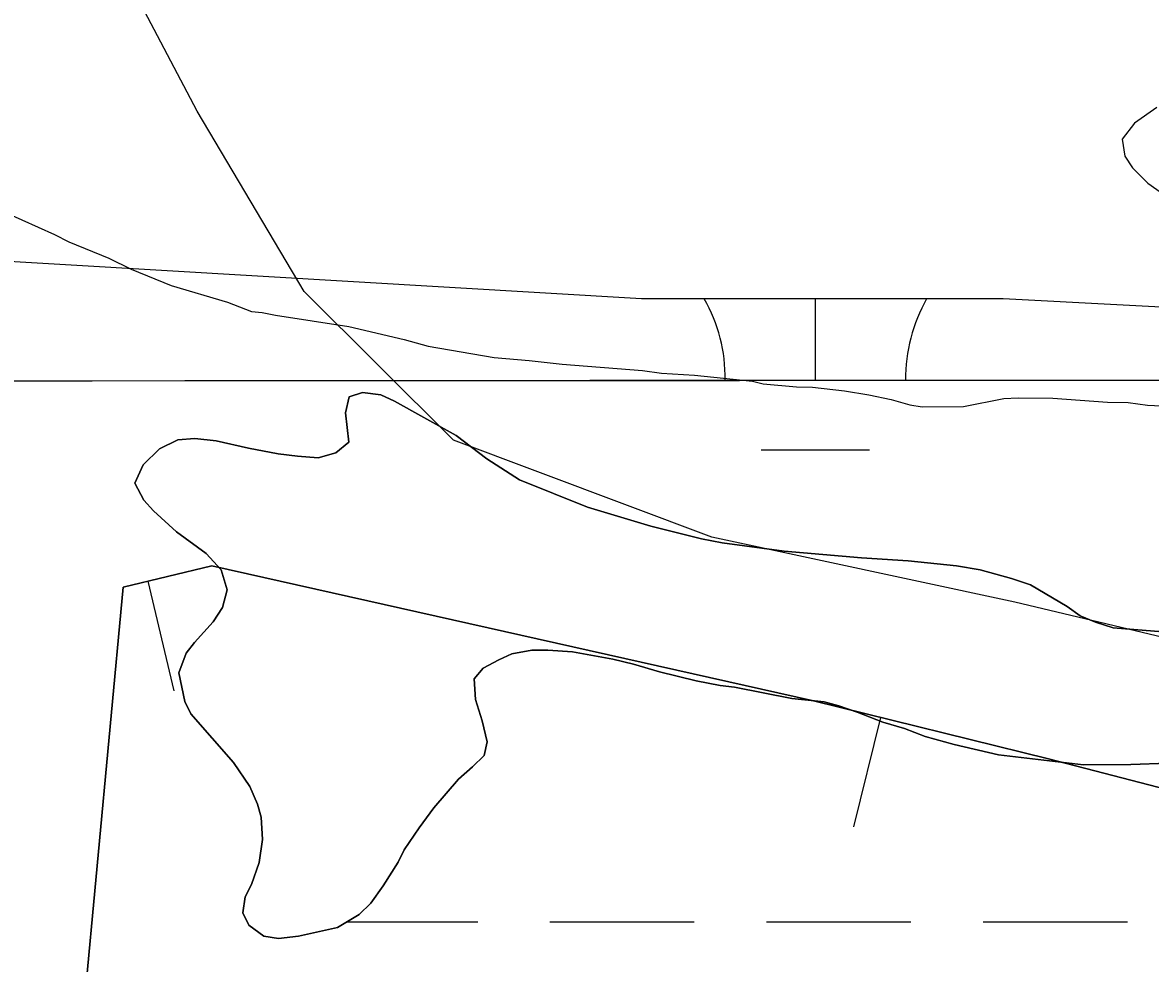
# Model space of a CAD drawing. Extents: x 3281947 to 3319794, y 715894 to 741249.
# Drawn here: x 3299087.2 to 3299337.2, y 727207.8 to 727416.3 of the extents above; entities that cross this region are included whole.
import ezdxf

# ---------------------------------------------------------------- set-up
doc = ezdxf.new("R2010")
doc.units = 0
for name, color, linetype in [('V-BORW-LINE', 7, 'Continuous'), ('V-GRID-MAJR', 7, 'Continuous'), ('V-ROAD-CNTR', 7, 'Continuous'), ('V-SITE-VEGE', 7, 'Continuous'), ('V-TOPO-SHOR', 7, 'Continuous'), ('V-WETL-SWMP', 7, 'Continuous')]:
    doc.layers.add(name, color=color, linetype=linetype)

msp = doc.modelspace()

# ---------------------------------------------------------------- linework, layer by layer
at = {"layer": 'V-BORW-LINE'}
for p, q in [((3299114.915, 727292.466), (3299120.7290000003, 727268.1510000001)), ((3299277.364, 727262.314), (3299271.36, 727238.045))]:
    msp.add_line(p, q, dxfattribs=at)
for points in [[(3299064.421, 727097.446), (3299098.866, 727102.215), (3299100.84, 727198.5480000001), (3299109.468, 727291.1630000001), (3299129.096, 727295.857), (3299262.525, 727265.985), (3299314.591, 727253.103), (3299401.858, 727230.537), (3299482.5100000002, 727250.75), (3299554.4620000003, 727256.427), (3299597.1040000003, 727262.519), (3299636.701, 727268.61)], [(3299636.701, 727268.61), (3299584.921, 727262.519), (3299548.37, 727250.335), (3299482.5100000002, 727250.75), (3299401.858, 727230.537), (3299314.591, 727253.103), (3299262.525, 727265.985), (3299129.096, 727295.857), (3299109.468, 727291.1630000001), (3299100.84, 727198.5480000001), (3299098.866, 727102.215), (3299064.421, 727097.446)]]:
    msp.add_lwpolyline(points, dxfattribs=at)
at = {"layer": 'V-GRID-MAJR'}
msp.add_spline([(3286082.416, 727332.685), (3291331.5, 727333.83), (3296580.583, 727335.738), (3301829.665, 727338.411), (3307078.748, 727341.846), (3312327.829, 727346.045), (3317576.91, 727351.008), (3317576.911, 727351.008)], degree=3, dxfattribs=at)
at = {"layer": 'V-ROAD-CNTR'}
msp.add_lwpolyline([(3299623.680715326, 727302.8173673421), (3299583.100796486, 727291.554389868), (3299525.8239110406, 727289.6973935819), (3299467.505027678, 727288.1563966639), (3299428.5271056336, 727269.0114349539), (3299389.94918279, 727268.145436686), (3299307.1303484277, 727287.850397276), (3299239.970482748, 727302.2573684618), (3299182.7215972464, 727323.7233255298), (3299149.616663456, 727356.6742596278), (3299125.8477109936, 727396.670179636), (3299112.7287372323, 727421.687129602), (3299099.4357638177, 727464.967043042)], dxfattribs=at)
at = {"layer": 'V-SITE-VEGE'}
for points in [[(3299083.3880000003, 727374.177), (3299094.248, 727369.322), (3299097.407, 727367.708), (3299106.295, 727364.058), (3299111.2260000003, 727361.635), (3299120.119, 727357.988), (3299132.575, 727354.306), (3299137.91, 727352.2760000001), (3299140.288, 727352.057), (3299143.253, 727351.434), (3299159.49, 727348.909), (3299171.755, 727346.024), (3299177.094, 727344.588), (3299191.741, 727342.077), (3299199.469, 727341.414), (3299206.796, 727340.5530000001), (3299224.626, 727339.204), (3299228.786, 727338.573), (3299236.1180000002, 727338.108), (3299248.991, 727336.8030000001), (3299251.365, 727336.187), (3299258.6950000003, 727335.53), (3299262.262, 727335.495), (3299269.3910000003, 727334.639), (3299274.737, 727333.797), (3299279.683, 727332.761), (3299283.838, 727331.534), (3299286.609, 727331.112), (3299295.7290000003, 727331.229), (3299304.666, 727332.933), (3299307.841, 727333.103), (3299315.572, 727333.033), (3299327.657, 727332.132), (3299332.216, 727332.089)], [(3299339.9390000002, 727281.2270000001), (3299328.9020000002, 727282.1730000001), (3299325.005, 727283.398), (3299321.617, 727284.7880000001), (3299318.75, 727286.853), (3299310.634, 727291.684), (3299306.401, 727293.081), (3299299.45, 727295.012), (3299294.191, 727295.909), (3299283.4960000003, 727297.025), (3299273.1350000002, 727297.629), (3299255.985, 727299.143), (3299242.237, 727300.968), (3299237.6580000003, 727301.856), (3299226.467, 727304.677), (3299212.4020000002, 727308.879), (3299197.333, 727314.964), (3299190.068, 727319.617), (3299183.318, 727324.7760000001), (3299169.6210000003, 727332.376), (3299166.574, 727333.762), (3299162.502, 727334.307), (3299159.6040000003, 727333.316), (3299158.724, 727329.754), (3299159.514, 727323.291), (3299156.606, 727320.938), (3299152.686, 727319.785), (3299148.1010000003, 727320.1630000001), (3299143.857, 727320.712), (3299137.242, 727321.962), (3299130.119, 727323.555), (3299125.366, 727324.106), (3299121.624, 727323.801), (3299117.528, 727321.8), (3299113.93, 727318.261), (3299112.023, 727314.202), (3299114.028, 727310.446), (3299116.215, 727308.045), (3299121.272, 727303.4130000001), (3299127.856, 727298.596), (3299131.221, 727294.998), (3299132.542, 727290.568), (3299131.487, 727286.6680000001), (3299129.417, 727283.457), (3299125.3000000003, 727278.907), (3299123.41, 727276.545), (3299121.839, 727272.142), (3299123.144, 727265.8420000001), (3299124.477, 727263.11), (3299133.898, 727252.321), (3299137.586, 727247.019), (3299139.251, 727243.0970000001), (3299140.075, 727240.201), (3299140.372, 727235.27)], [(3299332.216, 727332.089), (3299336.572, 727331.456), (3299347.471, 727330.963)], [(3299140.372, 727235.27), (3299139.644, 727230.1780000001), (3299137.9020000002, 727225.267), (3299136.517, 727222.56), (3299135.9760000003, 727218.996), (3299137.312, 727216.2660000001), (3299140.6890000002, 727213.856), (3299143.912, 727213.317), (3299148.3340000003, 727213.7880000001), (3299157.018, 727215.748), (3299161.802, 727218.595), (3299164.372, 727221.12), (3299167.127, 727225.003), (3299170.401, 727230.242), (3299171.786, 727232.947), (3299175.058, 727237.846), (3299178.327, 727242.235), (3299183.822, 727248.643), (3299186.904, 727251.334), (3299189.478, 727253.859), (3299190.185, 727256.9130000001), (3299189.036, 727261.511), (3299187.549, 727266.283), (3299187.25, 727270.872), (3299189.311, 727273.232), (3299192.7290000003, 727275.073), (3299195.627, 727276.406), (3299200.052, 727277.215), (3299203.622, 727277.182), (3299209.055, 727276.7930000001), (3299218.044, 727275.183), (3299222.625, 727274.122), (3299228.386, 727272.371)], [(3299228.386, 727272.371), (3299236.525, 727270.432), (3299241.784, 727269.363), (3299245.0100000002, 727268.9940000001), (3299257.73, 727266.502), (3299264.861, 727265.756), (3299268.083, 727264.878), (3299272.148, 727263.483), (3299277.9050000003, 727261.22), (3299282.65, 727259.819), (3299287.223, 727258.078), (3299293.664, 727256.321), (3299303.499, 727254.023), (3299322.34, 727251.816), (3299332.877, 727251.8910000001), (3299341.037, 727252.158)]]:
    msp.add_lwpolyline(points, dxfattribs=at)
at = {"layer": 'V-TOPO-SHOR'}
for points in [[(3299338.606, 727397.4670000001), (3299333.645, 727393.943), (3299330.895, 727390.4), (3299331.54, 727386.656), (3299333.217, 727384.0920000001), (3299336.5840000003, 727380.661), (3299340.637, 727377.907)], [(3299341.037, 727252.158), (3299332.877, 727251.8910000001), (3299322.34, 727251.816), (3299303.499, 727254.023), (3299293.664, 727256.321), (3299287.223, 727258.078), (3299282.65, 727259.819), (3299277.9050000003, 727261.22), (3299272.148, 727263.481), (3299268.083, 727264.878), (3299264.861, 727265.756), (3299257.73, 727266.502), (3299245.0100000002, 727268.9940000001), (3299241.784, 727269.363), (3299236.525, 727270.43), (3299228.386, 727272.371), (3299222.625, 727274.122), (3299218.046, 727275.183), (3299209.055, 727276.7930000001), (3299203.622, 727277.182), (3299200.052, 727277.215), (3299195.627, 727276.406), (3299192.727, 727275.073), (3299189.311, 727273.234), (3299187.25, 727270.872), (3299187.549, 727266.283), (3299189.036, 727261.511), (3299190.185, 727256.9130000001), (3299189.4760000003, 727253.859), (3299186.904, 727251.334), (3299183.822, 727248.643), (3299178.327, 727242.235), (3299175.058, 727237.846), (3299171.786, 727232.947), (3299170.401, 727230.242), (3299167.127, 727225.003), (3299164.372, 727221.12), (3299161.802, 727218.595), (3299157.018, 727215.748), (3299148.3340000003, 727213.7880000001), (3299143.91, 727213.317), (3299140.6890000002, 727213.856), (3299137.312, 727216.2660000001), (3299135.9760000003, 727218.996), (3299136.517, 727222.56), (3299137.9020000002, 727225.267), (3299139.644, 727230.1780000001), (3299140.372, 727235.27), (3299140.075, 727240.201), (3299139.251, 727243.0970000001), (3299137.586, 727247.019), (3299133.898, 727252.321), (3299124.477, 727263.11), (3299123.144, 727265.8420000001), (3299121.839, 727272.142), (3299123.41, 727276.545), (3299125.3000000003, 727278.907), (3299129.419, 727283.457), (3299131.487, 727286.6680000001), (3299132.542, 727290.568), (3299131.221, 727294.998), (3299127.856, 727298.596), (3299121.272, 727303.4130000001), (3299116.215, 727308.045), (3299114.028, 727310.446), (3299112.023, 727314.202), (3299113.93, 727318.263), (3299117.528, 727321.8), (3299121.624, 727323.801), (3299125.366, 727324.108), (3299130.119, 727323.555), (3299137.242, 727321.962), (3299143.857, 727320.712), (3299148.1010000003, 727320.1630000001), (3299152.686, 727319.783), (3299156.606, 727320.938), (3299159.514, 727323.291), (3299158.724, 727329.754), (3299159.6040000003, 727333.316), (3299162.502, 727334.307), (3299166.576, 727333.762), (3299169.6210000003, 727332.376), (3299183.318, 727324.7760000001), (3299190.068, 727319.617)], [(3299190.068, 727319.617), (3299197.333, 727314.964), (3299212.4020000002, 727308.879), (3299226.467, 727304.677), (3299237.6580000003, 727301.856), (3299242.237, 727300.966), (3299255.985, 727299.143), (3299273.1350000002, 727297.629), (3299283.4960000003, 727297.025), (3299294.191, 727295.909), (3299299.45, 727295.012), (3299306.401, 727293.081), (3299310.634, 727291.684), (3299318.748, 727286.853), (3299321.617, 727284.7880000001), (3299325.005, 727283.398), (3299328.9020000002, 727282.1730000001), (3299339.9390000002, 727281.225)]]:
    msp.add_lwpolyline(points, dxfattribs=at)
at = {"layer": 'V-WETL-SWMP'}
for p, q in [((3299262.9263550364, 727337.0565211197), (3299262.9263331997, 727355.0406650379)), ((3299212.926383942, 727337.0565211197), (3299312.926326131, 727337.0565211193)), ((3299250.9263807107, 727321.6255309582), (3299274.926366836, 727321.6255309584)), ((3299159.100613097, 727216.9855976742), (3299188.082544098, 727216.9855976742)), ((3299204.0825348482, 727216.9855976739), (3299236.082516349, 727216.9855976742)), ((3299252.082507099, 727216.9855976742), (3299284.0824885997, 727216.9855976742)), ((3299300.0824793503, 727216.9855976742), (3299332.082460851, 727216.9855976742))]:
    msp.add_line(p, q, dxfattribs=at)
for points in [[(3300106.843, 727272.5160000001), (3300036.075, 727154.476), (3299965.931, 727114.361), (3299935.869, 727184.562), (3299915.828, 727274.819), (3299895.786, 727345.019), (3299765.518, 727375.105), (3299635.249, 727334.99), (3299494.96, 727345.019), (3299304.568, 727355.047), (3299224.4020000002, 727355.047), (3299054.051, 727365.076), (3298903.741, 727365.076), (3298803.535, 727405.1900000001), (3298733.39, 727415.219), (3298593.1010000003, 727455.333), (3298342.585, 727515.505), (3298162.213, 727515.504), (3298102.089, 727505.475), (3298062.007, 727475.39), (3297941.759, 727445.304), (3297831.532, 727435.275), (3297671.201, 727505.475), (3297540.932, 727555.618)], [(3299339.9390000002, 727281.225), (3299328.9020000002, 727282.1730000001), (3299325.004, 727283.398), (3299321.6180000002, 727284.7880000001), (3299318.748, 727286.853), (3299310.6350000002, 727291.684), (3299306.4, 727293.081), (3299299.45, 727295.013), (3299294.19, 727295.91), (3299283.495, 727297.0260000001), (3299273.1350000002, 727297.629), (3299255.986, 727299.142), (3299242.238, 727300.965), (3299237.6580000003, 727301.856), (3299226.468, 727304.676), (3299212.4020000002, 727308.88), (3299197.333, 727314.963), (3299190.068, 727319.617), (3299183.318, 727324.775), (3299169.622, 727332.375), (3299166.576, 727333.762), (3299162.502, 727334.308), (3299159.605, 727333.3150000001), (3299158.723, 727329.754), (3299159.514, 727323.29), (3299156.605, 727320.937), (3299152.686, 727319.783), (3299148.1010000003, 727320.164), (3299143.858, 727320.712), (3299137.242, 727321.961), (3299130.119, 727323.555), (3299125.366, 727324.107), (3299121.625, 727323.801), (3299117.529, 727321.799), (3299113.929, 727318.262), (3299112.023, 727314.201), (3299114.028, 727310.4450000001), (3299116.216, 727308.046), (3299121.272, 727303.4130000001), (3299127.856, 727298.596), (3299131.222, 727294.997), (3299132.542, 727290.567), (3299131.487, 727286.6680000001), (3299129.419, 727283.458), (3299125.3000000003, 727278.907), (3299123.409, 727276.545), (3299121.84, 727272.1410000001), (3299123.143, 727265.8420000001), (3299124.478, 727263.111), (3299133.897, 727252.321), (3299137.5870000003, 727247.02), (3299139.251, 727243.0970000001), (3299140.075, 727240.201), (3299140.3710000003, 727235.27), (3299139.645, 727230.179), (3299137.9020000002, 727225.267), (3299136.518, 727222.56), (3299135.9760000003, 727218.997), (3299137.311, 727216.2660000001), (3299140.688, 727213.856), (3299143.911, 727213.318), (3299148.3340000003, 727213.7880000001), (3299157.018, 727215.7490000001), (3299161.801, 727218.594), (3299164.373, 727221.12), (3299167.127, 727225.004), (3299170.4020000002, 727230.242), (3299171.786, 727232.948), (3299175.059, 727237.8470000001), (3299178.327, 727242.236), (3299183.822, 727248.643), (3299186.9050000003, 727251.334), (3299189.477, 727253.86), (3299190.184, 727256.9130000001), (3299189.036, 727261.511), (3299187.549, 727266.282), (3299187.251, 727270.873), (3299189.311, 727273.233), (3299192.7260000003, 727275.072), (3299195.627, 727276.405), (3299200.052, 727277.215), (3299203.6210000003, 727277.183), (3299209.055, 727276.794), (3299218.046, 727275.184), (3299222.625, 727274.123), (3299228.387, 727272.372)], [(3299228.387, 727272.372), (3299236.526, 727270.43), (3299241.784, 727269.363), (3299245.009, 727268.9940000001), (3299257.731, 727266.501), (3299264.862, 727265.757), (3299268.082, 727264.878), (3299272.148, 727263.482), (3299277.9050000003, 727261.221), (3299282.65, 727259.819), (3299287.223, 727258.079), (3299293.664, 727256.322), (3299303.499, 727254.024), (3299322.341, 727251.8150000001), (3299332.878, 727251.8910000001), (3299341.036, 727252.157)]]:
    msp.add_lwpolyline(points, dxfattribs=at)
for centre, radius, start, end in [((3299207.6834502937, 727337.5313239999), 35.246287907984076, 359.22817999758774, 29.786690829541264), ((3299318.169258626, 727337.5313239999), 35.246287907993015, 150.2134213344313, 180.7718352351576)]:
    msp.add_arc(centre, radius, start, end, dxfattribs=at)

doc.saveas('drawing.dxf')
